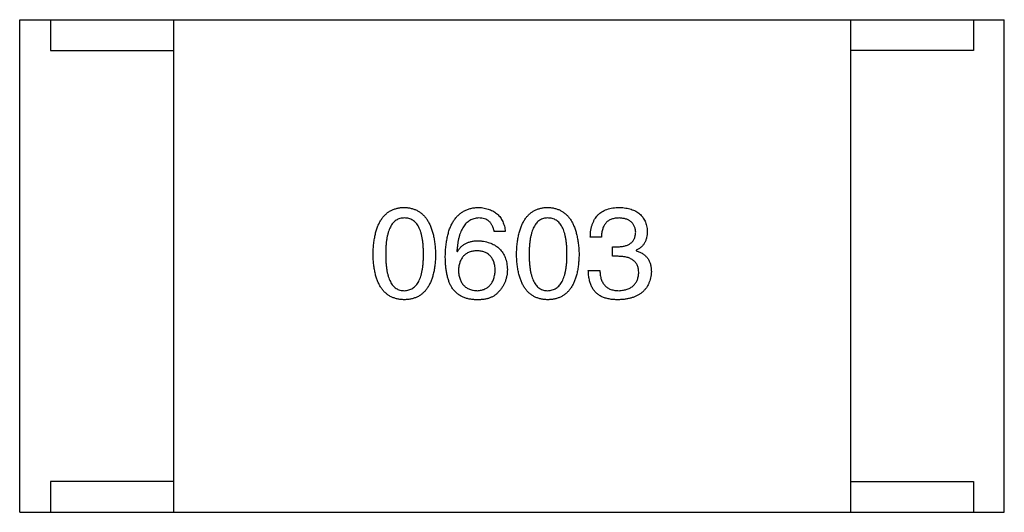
# Model space of a CAD drawing. Header units: millimetres. Extents: x 42 to 554, y 166 to 335.
# Tile 405 of 410: x 500.257 to 501.857, y 274.779 to 275.579. Entities that reach past the tile are written whole.
import ezdxf

# ---------------------------------------------------------------- set-up
doc = ezdxf.new("R2010")
doc.units = ezdxf.units.MM
doc.header["$LTSCALE"] = 30.734
doc.layers.get('0').update_dxf_attribs({"linetype": 'CONTINUOUS'})

msp = doc.modelspace()

# ---------------------------------------------------------------- linework, layer by layer
at = {"linetype": 'Continuous'}
for p, q in [((500.2568, 275.5788), (501.8568, 275.5788)), ((500.2568, 274.7788), (500.2568, 275.5788)), ((500.3068, 275.5788), (500.3068, 275.5288)), ((500.5068, 275.5788), (500.5068, 274.7788)), ((501.6068, 275.5788), (501.6068, 274.7788)), ((501.8068, 275.5788), (501.8068, 275.5288)), ((501.8568, 274.7788), (501.8568, 275.5788)), ((500.3068, 275.5288), (500.5068, 275.5288)), ((501.8068, 275.5288), (501.6068, 275.5288)), ((501.0459, 275.2346), (501.0279, 275.2346)), ((501.202, 275.2256), (501.184, 275.2256)), ((500.9672, 275.2027), (500.9681, 275.2018)), ((501.2201, 275.21), (501.2299, 275.21)), ((501.2201, 275.1945), (501.2201, 275.21)), ((501.2586, 275.2043), (501.2586, 275.2035)), ((501.2291, 275.1945), (501.2201, 275.1945)), ((501.1807, 275.1715), (501.1996, 275.1715)), ((500.5068, 274.8288), (500.3068, 274.8288)), ((500.3068, 274.8288), (500.3068, 274.7788)), ((501.6068, 274.8288), (501.8068, 274.8288)), ((501.8068, 274.8288), (501.8068, 274.7788)), ((500.2568, 274.7788), (501.8568, 274.7788))]:
    msp.add_line(p, q, dxfattribs=at)
for points, knots in [([(500.831, 275.1977), (500.8311, 275.2008), (500.8313, 275.2067), (500.8321, 275.2153), (500.8332, 275.2232), (500.8347, 275.2306), (500.8365, 275.2375), (500.8388, 275.2437), (500.8414, 275.2494), (500.8444, 275.2545), (500.8477, 275.259), (500.8515, 275.2629), (500.8556, 275.2663), (500.8602, 275.269), (500.8651, 275.2711), (500.8703, 275.2727), (500.8759, 275.2737), (500.8798, 275.2739), (500.8818, 275.274)], [0, 0, 0, 0, 0.088823, 0.172287, 0.250296, 0.323438, 0.392244, 0.456221, 0.516635, 0.573871, 0.628, 0.680335, 0.731489, 0.782557, 0.834044, 0.886738, 0.942089, 1, 1, 1, 1]), ([(500.8818, 275.274), (500.8838, 275.2738), (500.8876, 275.2736), (500.8931, 275.2725), (500.8983, 275.2709), (500.9032, 275.2687), (500.9076, 275.2659), (500.9117, 275.2625), (500.9155, 275.2586), (500.9188, 275.2541), (500.9218, 275.249), (500.9245, 275.2433), (500.9267, 275.2371), (500.9286, 275.2303), (500.9302, 275.223), (500.9314, 275.2151), (500.9322, 275.2066), (500.9325, 275.2008), (500.9326, 275.1977)], [0, 0, 0, 0, 0.057415, 0.112361, 0.16496, 0.216437, 0.267441, 0.318839, 0.371478, 0.426325, 0.483626, 0.544235, 0.608673, 0.677374, 0.750405, 0.828394, 0.911525, 1, 1, 1, 1]), ([(500.9484, 275.1945), (500.9485, 275.1976), (500.9487, 275.2037), (500.9495, 275.2126), (500.9507, 275.2208), (500.9523, 275.2285), (500.9542, 275.2356), (500.9566, 275.2421), (500.9594, 275.248), (500.9626, 275.2532), (500.9662, 275.258), (500.9702, 275.2621), (500.9746, 275.2656), (500.9794, 275.2685), (500.9846, 275.2708), (500.9902, 275.2725), (500.9962, 275.2736), (501.0004, 275.2738), (501.0025, 275.274)], [0, 0, 0, 0, 0.087517, 0.169686, 0.246944, 0.319347, 0.387088, 0.450961, 0.511075, 0.567974, 0.622351, 0.675039, 0.726853, 0.778688, 0.83093, 0.884738, 0.941043, 1, 1, 1, 1]), ([(501.0025, 275.274), (501.0041, 275.2738), (501.0072, 275.2736), (501.0117, 275.2729), (501.0159, 275.2719), (501.0199, 275.2707), (501.0236, 275.2692), (501.0271, 275.2674), (501.0302, 275.2653), (501.0331, 275.263), (501.0357, 275.2604), (501.0379, 275.2575), (501.04, 275.2543), (501.0417, 275.2509), (501.0433, 275.2472), (501.0444, 275.2432), (501.0454, 275.239), (501.0457, 275.2361), (501.0459, 275.2346)], [0, 0, 0, 0, 0.073784, 0.144317, 0.211047, 0.274818, 0.336501, 0.395724, 0.453465, 0.510016, 0.566585, 0.622844, 0.680328, 0.739335, 0.800408, 0.863904, 0.93053, 1, 1, 1, 1]), ([(501.0641, 275.1977), (501.0642, 275.2008), (501.0644, 275.2067), (501.0652, 275.2153), (501.0663, 275.2232), (501.0678, 275.2306), (501.0697, 275.2375), (501.0719, 275.2437), (501.0745, 275.2494), (501.0775, 275.2545), (501.0809, 275.259), (501.0847, 275.2629), (501.0888, 275.2663), (501.0933, 275.269), (501.0982, 275.2711), (501.1035, 275.2727), (501.1091, 275.2737), (501.113, 275.2739), (501.115, 275.274)], [0, 0, 0, 0, 0.088823, 0.172287, 0.250296, 0.323438, 0.392244, 0.456221, 0.516635, 0.573871, 0.628, 0.680335, 0.731489, 0.782557, 0.834044, 0.886738, 0.942089, 1, 1, 1, 1]), ([(501.115, 275.274), (501.1169, 275.2738), (501.1208, 275.2736), (501.1263, 275.2725), (501.1315, 275.2709), (501.1363, 275.2687), (501.1408, 275.2659), (501.1449, 275.2625), (501.1486, 275.2586), (501.152, 275.2541), (501.155, 275.249), (501.1576, 275.2433), (501.1599, 275.2371), (501.1618, 275.2303), (501.1633, 275.223), (501.1645, 275.2151), (501.1654, 275.2066), (501.1657, 275.2008), (501.1658, 275.1977)], [0, 0, 0, 0, 0.057415, 0.112361, 0.16496, 0.216437, 0.267441, 0.318839, 0.371478, 0.426325, 0.483626, 0.544235, 0.608673, 0.677374, 0.750405, 0.828394, 0.911525, 1, 1, 1, 1]), ([(501.184, 275.2256), (501.1841, 275.2275), (501.1842, 275.2313), (501.1848, 275.2367), (501.1858, 275.2417), (501.1872, 275.2464), (501.1889, 275.2507), (501.191, 275.2547), (501.1934, 275.2583), (501.1962, 275.2615), (501.1994, 275.2644), (501.2029, 275.2669), (501.2068, 275.269), (501.2111, 275.2707), (501.2157, 275.2721), (501.2207, 275.2731), (501.226, 275.2738), (501.2297, 275.2739), (501.2315, 275.274)], [0, 0, 0, 0, 0.074804, 0.144899, 0.211458, 0.274554, 0.334363, 0.392059, 0.448123, 0.503024, 0.558154, 0.613471, 0.670844, 0.729926, 0.792003, 0.857405, 0.926768, 1, 1, 1, 1]), ([(501.2315, 275.274), (501.2333, 275.2739), (501.2366, 275.2737), (501.2415, 275.273), (501.246, 275.2722), (501.2503, 275.271), (501.2542, 275.2696), (501.2578, 275.2679), (501.2612, 275.2659), (501.2641, 275.2636), (501.2668, 275.261), (501.2692, 275.2582), (501.2712, 275.2551), (501.273, 275.2517), (501.2744, 275.248), (501.2754, 275.2441), (501.2763, 275.2399), (501.2765, 275.2369), (501.2766, 275.2354)], [0, 0, 0, 0, 0.077845, 0.151584, 0.221397, 0.287366, 0.350104, 0.410398, 0.467998, 0.524388, 0.579979, 0.635152, 0.690917, 0.747936, 0.806661, 0.867861, 0.932479, 1, 1, 1, 1]), ([(500.8818, 275.2568), (500.8806, 275.2567), (500.8782, 275.2566), (500.8747, 275.2559), (500.8715, 275.2548), (500.8685, 275.2531), (500.8657, 275.251), (500.8632, 275.2485), (500.861, 275.2454), (500.859, 275.2419), (500.8572, 275.238), (500.8556, 275.2336), (500.8544, 275.2287), (500.8533, 275.2234), (500.8525, 275.2177), (500.8519, 275.2114), (500.8515, 275.2047), (500.8515, 275.2001), (500.8515, 275.1977)], [0, 0, 0, 0, 0.049764, 0.097007, 0.143217, 0.188577, 0.235116, 0.282997, 0.333719, 0.387776, 0.445989, 0.508679, 0.576563, 0.649481, 0.728235, 0.812722, 0.903548, 1, 1, 1, 1]), ([(500.913, 275.1977), (500.9129, 275.2001), (500.9129, 275.2047), (500.9125, 275.2114), (500.9119, 275.2177), (500.9111, 275.2234), (500.91, 275.2288), (500.9087, 275.2336), (500.9071, 275.238), (500.9053, 275.242), (500.9032, 275.2454), (500.9009, 275.2485), (500.8983, 275.251), (500.8955, 275.2532), (500.8924, 275.2548), (500.8891, 275.2559), (500.8855, 275.2566), (500.8831, 275.2567), (500.8818, 275.2568)], [0, 0, 0, 0, 0.095719, 0.185854, 0.269738, 0.347952, 0.420315, 0.487894, 0.550245, 0.608186, 0.662454, 0.713283, 0.761375, 0.808209, 0.854301, 0.901312, 0.949396, 1, 1, 1, 1]), ([(501.0025, 275.2568), (501.0012, 275.2567), (500.9986, 275.2565), (500.995, 275.2556), (500.9915, 275.2545), (500.9883, 275.2528), (500.9852, 275.2508), (500.9825, 275.2484), (500.9799, 275.2456), (500.9776, 275.2424), (500.9755, 275.2388), (500.9736, 275.2348), (500.972, 275.2304), (500.9706, 275.2256), (500.9694, 275.2204), (500.9685, 275.2149), (500.9677, 275.2089), (500.9674, 275.2048), (500.9672, 275.2027)], [0, 0, 0, 0, 0.054741, 0.107075, 0.158339, 0.208382, 0.258772, 0.310045, 0.362765, 0.417822, 0.475982, 0.537466, 0.602901, 0.673037, 0.747247, 0.826291, 0.910782, 1, 1, 1, 1]), ([(501.0279, 275.2346), (501.0275, 275.2364), (501.0268, 275.2397), (501.0249, 275.2443), (501.0226, 275.2481), (501.0196, 275.2513), (501.0161, 275.2538), (501.012, 275.2555), (501.0074, 275.2566), (501.0042, 275.2567), (501.0025, 275.2568)], [0, 0, 0, 0, 0.1439, 0.274233, 0.394478, 0.509388, 0.621911, 0.738504, 0.863414, 1, 1, 1, 1]), ([(501.115, 275.2568), (501.1137, 275.2567), (501.1113, 275.2566), (501.1079, 275.2559), (501.1046, 275.2548), (501.1016, 275.2531), (501.0989, 275.251), (501.0964, 275.2485), (501.0941, 275.2454), (501.0921, 275.2419), (501.0903, 275.238), (501.0888, 275.2336), (501.0876, 275.2287), (501.0864, 275.2234), (501.0856, 275.2177), (501.0851, 275.2114), (501.0847, 275.2047), (501.0847, 275.2001), (501.0846, 275.1977)], [0, 0, 0, 0, 0.049764, 0.097007, 0.143217, 0.188577, 0.235116, 0.282997, 0.333719, 0.387776, 0.445989, 0.508679, 0.576563, 0.649481, 0.728235, 0.812722, 0.903548, 1, 1, 1, 1]), ([(501.1461, 275.1977), (501.1461, 275.2001), (501.146, 275.2047), (501.1457, 275.2114), (501.1451, 275.2177), (501.1442, 275.2234), (501.1432, 275.2288), (501.1418, 275.2336), (501.1403, 275.238), (501.1385, 275.242), (501.1363, 275.2454), (501.1341, 275.2485), (501.1315, 275.251), (501.1287, 275.2532), (501.1256, 275.2548), (501.1222, 275.2559), (501.1187, 275.2566), (501.1162, 275.2567), (501.115, 275.2568)], [0, 0, 0, 0, 0.095719, 0.185854, 0.269738, 0.347952, 0.420315, 0.487894, 0.550245, 0.608186, 0.662454, 0.713283, 0.761375, 0.808209, 0.854301, 0.901312, 0.949396, 1, 1, 1, 1]), ([(501.2307, 275.2568), (501.2296, 275.2567), (501.2274, 275.2567), (501.2242, 275.2563), (501.2213, 275.2557), (501.2185, 275.2549), (501.2159, 275.2538), (501.2136, 275.2524), (501.2115, 275.2509), (501.2096, 275.249), (501.2079, 275.2469), (501.2064, 275.2446), (501.2051, 275.242), (501.2041, 275.2392), (501.2032, 275.2361), (501.2026, 275.2328), (501.2022, 275.2293), (501.2021, 275.2269), (501.202, 275.2256)], [0, 0, 0, 0, 0.069877, 0.136363, 0.198671, 0.257968, 0.315462, 0.370709, 0.425568, 0.479847, 0.535753, 0.592303, 0.651386, 0.713311, 0.778642, 0.84836, 0.921866, 1, 1, 1, 1]), ([(501.2578, 275.2338), (501.2577, 275.2347), (501.2575, 275.2364), (501.257, 275.239), (501.2564, 275.2413), (501.2555, 275.2435), (501.2545, 275.2456), (501.2532, 275.2474), (501.2518, 275.2491), (501.2502, 275.2506), (501.2484, 275.252), (501.2464, 275.2532), (501.2443, 275.2542), (501.2419, 275.2551), (501.2394, 275.2557), (501.2367, 275.2562), (501.2338, 275.2566), (501.2318, 275.2567), (501.2307, 275.2568)], [0, 0, 0, 0, 0.067655, 0.132224, 0.194132, 0.253145, 0.309858, 0.366002, 0.421361, 0.47702, 0.532632, 0.590536, 0.65067, 0.713258, 0.779588, 0.848803, 0.921949, 1, 1, 1, 1]), ([(501.2299, 275.21), (501.231, 275.2101), (501.2331, 275.2102), (501.2362, 275.2105), (501.2391, 275.2111), (501.2418, 275.2118), (501.2442, 275.2126), (501.2465, 275.2137), (501.2485, 275.2149), (501.2504, 275.2163), (501.2521, 275.2179), (501.2535, 275.2197), (501.2548, 275.2216), (501.2558, 275.2237), (501.2566, 275.226), (501.2572, 275.2284), (501.2576, 275.2311), (501.2577, 275.2329), (501.2578, 275.2338)], [0, 0, 0, 0, 0.079415, 0.154091, 0.22508, 0.29186, 0.355026, 0.415127, 0.472418, 0.528511, 0.583551, 0.638361, 0.693547, 0.750023, 0.807857, 0.868401, 0.932259, 1, 1, 1, 1]), ([(501.2766, 275.2354), (501.2766, 275.2336), (501.2765, 275.2301), (501.2756, 275.225), (501.2742, 275.2203), (501.2723, 275.2161), (501.2697, 275.2124), (501.2665, 275.2092), (501.2628, 275.2064), (501.26, 275.205), (501.2586, 275.2043)], [0, 0, 0, 0, 0.143686, 0.277942, 0.40333, 0.521785, 0.638573, 0.755208, 0.874773, 1, 1, 1, 1]), ([(500.9681, 275.2018), (500.9689, 275.2033), (500.9706, 275.2061), (500.9738, 275.2098), (500.9774, 275.2129), (500.9816, 275.2155), (500.9862, 275.2174), (500.9912, 275.2189), (500.9967, 275.2197), (501.0005, 275.2198), (501.0025, 275.2199)], [0, 0, 0, 0, 0.122276, 0.239997, 0.35611, 0.473903, 0.59404, 0.720428, 0.855383, 1, 1, 1, 1]), ([(501.0025, 275.2199), (501.0043, 275.2197), (501.0079, 275.2194), (501.013, 275.2185), (501.0178, 275.2173), (501.0223, 275.2158), (501.0264, 275.214), (501.0302, 275.2119), (501.0336, 275.2094), (501.0367, 275.2066), (501.0395, 275.2035), (501.0419, 275.2001), (501.044, 275.1964), (501.0458, 275.1923), (501.0471, 275.188), (501.0482, 275.1833), (501.0489, 275.1783), (501.0491, 275.1749), (501.0492, 275.1731)], [0, 0, 0, 0, 0.074228, 0.144548, 0.211288, 0.274576, 0.335162, 0.393915, 0.450599, 0.506657, 0.562409, 0.618617, 0.676096, 0.735061, 0.79654, 0.860906, 0.928473, 1, 1, 1, 1]), ([(501, 275.2035), (500.9989, 275.2034), (500.9966, 275.2033), (500.9933, 275.2029), (500.9903, 275.2022), (500.9874, 275.2012), (500.9847, 275.2001), (500.9823, 275.1986), (500.9801, 275.197), (500.9781, 275.1951), (500.9763, 275.193), (500.9747, 275.1906), (500.9733, 275.188), (500.9722, 275.1852), (500.9712, 275.1821), (500.9705, 275.1788), (500.97, 275.1752), (500.9698, 275.1728), (500.9697, 275.1715)], [0, 0, 0, 0, 0.070453, 0.136523, 0.199866, 0.260392, 0.318446, 0.374657, 0.430182, 0.485556, 0.541071, 0.598396, 0.657208, 0.718642, 0.783247, 0.851631, 0.923928, 1, 1, 1, 1]), ([(501.0295, 275.1723), (501.0295, 275.1736), (501.0293, 275.1759), (501.0288, 275.1794), (501.028, 275.1826), (501.0272, 275.1856), (501.026, 275.1884), (501.0247, 275.1909), (501.0231, 275.1932), (501.0214, 275.1953), (501.0194, 275.1971), (501.0173, 275.1988), (501.0149, 275.2001), (501.0123, 275.2013), (501.0095, 275.2022), (501.0065, 275.2029), (501.0034, 275.2033), (501.0012, 275.2034), (501, 275.2035)], [0, 0, 0, 0, 0.076288, 0.14871, 0.216387, 0.281386, 0.342528, 0.402111, 0.4591, 0.514852, 0.569974, 0.625644, 0.682226, 0.740156, 0.800362, 0.863471, 0.930116, 1, 1, 1, 1]), ([(501.2586, 275.2035), (501.2596, 275.2032), (501.2615, 275.2025), (501.2643, 275.2014), (501.2669, 275.2001), (501.2693, 275.1987), (501.2716, 275.197), (501.2736, 275.1953), (501.2754, 275.1935), (501.2771, 275.1914), (501.2785, 275.1892), (501.2798, 275.1869), (501.2808, 275.1844), (501.2817, 275.1818), (501.2824, 275.179), (501.2828, 275.1761), (501.2831, 275.173), (501.2832, 275.1709), (501.2832, 275.1699)], [0, 0, 0, 0, 0.069445, 0.136039, 0.200011, 0.261745, 0.322328, 0.381403, 0.438864, 0.496655, 0.554398, 0.612391, 0.672266, 0.733005, 0.79604, 0.861293, 0.928785, 1, 1, 1, 1]), ([(500.8818, 275.124), (500.8798, 275.1241), (500.8759, 275.1242), (500.8703, 275.1252), (500.8651, 275.1267), (500.8602, 275.1288), (500.8556, 275.1314), (500.8515, 275.1347), (500.8477, 275.1384), (500.8444, 275.1428), (500.8414, 275.1477), (500.8388, 275.1532), (500.8365, 275.1593), (500.8347, 275.1659), (500.8332, 275.1731), (500.8321, 275.1808), (500.8313, 275.1891), (500.8311, 275.1948), (500.831, 275.1977)], [0, 0, 0, 0, 0.059135, 0.115606, 0.169241, 0.221578, 0.273261, 0.324749, 0.377329, 0.431642, 0.488541, 0.548597, 0.612232, 0.680174, 0.752504, 0.829777, 0.912307, 1, 1, 1, 1]), ([(500.8515, 275.1977), (500.8515, 275.1954), (500.8515, 275.1907), (500.8519, 275.184), (500.8525, 275.1778), (500.8533, 275.172), (500.8544, 275.1667), (500.8556, 275.1619), (500.8572, 275.1575), (500.859, 275.1535), (500.861, 275.15), (500.8632, 275.147), (500.8657, 275.1444), (500.8685, 275.1424), (500.8715, 275.1407), (500.8747, 275.1395), (500.8782, 275.1389), (500.8806, 275.1388), (500.8818, 275.1387)], [0, 0, 0, 0, 0.096457, 0.187288, 0.27178, 0.350132, 0.423455, 0.491343, 0.554037, 0.612253, 0.666313, 0.717038, 0.764921, 0.811214, 0.856775, 0.902988, 0.950234, 1, 1, 1, 1]), ([(500.8818, 275.1387), (500.8831, 275.1388), (500.8855, 275.139), (500.8891, 275.1397), (500.8924, 275.141), (500.8955, 275.1427), (500.8983, 275.1448), (500.9009, 275.1474), (500.9032, 275.1504), (500.9053, 275.1539), (500.9071, 275.1579), (500.9087, 275.1622), (500.91, 275.1671), (500.9111, 275.1724), (500.9119, 275.1781), (500.9125, 275.1842), (500.9129, 275.1908), (500.9129, 275.1954), (500.913, 275.1977)], [0, 0, 0, 0, 0.050879, 0.099377, 0.146973, 0.193618, 0.240619, 0.289461, 0.34047, 0.395283, 0.453059, 0.515633, 0.582666, 0.655287, 0.732971, 0.815933, 0.905166, 1, 1, 1, 1]), ([(500.9326, 275.1977), (500.9325, 275.1948), (500.9323, 275.1891), (500.9316, 275.1808), (500.9305, 275.1731), (500.9289, 275.1659), (500.9271, 275.1593), (500.9248, 275.1532), (500.9222, 275.1478), (500.9193, 275.1428), (500.9159, 275.1385), (500.9121, 275.1347), (500.908, 275.1314), (500.9035, 275.1288), (500.8986, 275.1267), (500.8933, 275.1252), (500.8877, 275.1242), (500.8838, 275.1241), (500.8818, 275.124)], [0, 0, 0, 0, 0.08769, 0.170218, 0.24749, 0.319818, 0.387758, 0.451391, 0.511445, 0.568185, 0.622681, 0.67526, 0.726746, 0.778428, 0.830764, 0.884397, 0.940866, 1, 1, 1, 1]), ([(500.959, 275.1436), (500.9582, 275.1452), (500.9564, 275.1484), (500.9543, 275.1536), (500.9524, 275.1593), (500.951, 275.1655), (500.9498, 275.1721), (500.949, 275.1791), (500.9485, 275.1866), (500.9484, 275.1918), (500.9484, 275.1945)], [0, 0, 0, 0, 0.101889, 0.209155, 0.322694, 0.442863, 0.569758, 0.70479, 0.848502, 1, 1, 1, 1]), ([(501.115, 275.124), (501.113, 275.1241), (501.1091, 275.1242), (501.1035, 275.1252), (501.0982, 275.1267), (501.0933, 275.1288), (501.0888, 275.1314), (501.0847, 275.1347), (501.0809, 275.1384), (501.0776, 275.1428), (501.0745, 275.1477), (501.0719, 275.1532), (501.0697, 275.1593), (501.0678, 275.1659), (501.0663, 275.1731), (501.0652, 275.1808), (501.0644, 275.1891), (501.0642, 275.1948), (501.0641, 275.1977)], [0, 0, 0, 0, 0.059135, 0.115606, 0.169241, 0.221578, 0.273261, 0.324749, 0.377329, 0.431642, 0.488541, 0.548597, 0.612232, 0.680174, 0.752504, 0.829777, 0.912307, 1, 1, 1, 1]), ([(501.0846, 275.1977), (501.0847, 275.1954), (501.0847, 275.1907), (501.0851, 275.184), (501.0856, 275.1778), (501.0864, 275.172), (501.0875, 275.1667), (501.0888, 275.1619), (501.0903, 275.1575), (501.0921, 275.1535), (501.0941, 275.15), (501.0964, 275.147), (501.0989, 275.1444), (501.1016, 275.1424), (501.1046, 275.1407), (501.1079, 275.1395), (501.1113, 275.1389), (501.1137, 275.1388), (501.115, 275.1387)], [0, 0, 0, 0, 0.096457, 0.187288, 0.27178, 0.350132, 0.423455, 0.491343, 0.554037, 0.612253, 0.666313, 0.717038, 0.764921, 0.811214, 0.856775, 0.902988, 0.950234, 1, 1, 1, 1]), ([(501.115, 275.1387), (501.1162, 275.1388), (501.1187, 275.139), (501.1223, 275.1397), (501.1256, 275.141), (501.1286, 275.1427), (501.1315, 275.1448), (501.134, 275.1474), (501.1364, 275.1504), (501.1384, 275.1539), (501.1403, 275.1579), (501.1418, 275.1622), (501.1432, 275.1671), (501.1442, 275.1724), (501.1451, 275.1781), (501.1457, 275.1842), (501.146, 275.1908), (501.1461, 275.1954), (501.1461, 275.1977)], [0, 0, 0, 0, 0.050879, 0.099377, 0.146973, 0.193618, 0.240619, 0.289461, 0.34047, 0.395283, 0.453059, 0.515633, 0.582666, 0.655287, 0.732971, 0.815933, 0.905166, 1, 1, 1, 1]), ([(501.1658, 275.1977), (501.1657, 275.1948), (501.1655, 275.1891), (501.1647, 275.1808), (501.1636, 275.1731), (501.1621, 275.1659), (501.1602, 275.1593), (501.158, 275.1532), (501.1554, 275.1478), (501.1524, 275.1428), (501.149, 275.1385), (501.1453, 275.1347), (501.1411, 275.1314), (501.1366, 275.1288), (501.1317, 275.1267), (501.1265, 275.1252), (501.1208, 275.1242), (501.117, 275.1241), (501.115, 275.124)], [0, 0, 0, 0, 0.08769, 0.170218, 0.24749, 0.319818, 0.387758, 0.451391, 0.511445, 0.568185, 0.622681, 0.67526, 0.726746, 0.778428, 0.830764, 0.884397, 0.940866, 1, 1, 1, 1]), ([(501.2627, 275.1674), (501.2627, 275.1685), (501.2626, 275.1706), (501.2622, 275.1737), (501.2616, 275.1766), (501.2607, 275.1792), (501.2595, 275.1817), (501.258, 275.1839), (501.2563, 275.1859), (501.2543, 275.1877), (501.252, 275.1893), (501.2496, 275.1907), (501.2468, 275.1919), (501.2437, 275.1928), (501.2404, 275.1936), (501.2369, 275.1941), (501.2331, 275.1944), (501.2304, 275.1944), (501.2291, 275.1945)], [0, 0, 0, 0, 0.066518, 0.129194, 0.188613, 0.245254, 0.300032, 0.353805, 0.407079, 0.461108, 0.516272, 0.574141, 0.634837, 0.699275, 0.767504, 0.840272, 0.917505, 1, 1, 1, 1]), ([(500.9697, 275.1715), (500.9698, 275.1702), (500.9699, 275.1677), (500.9705, 275.1641), (500.9713, 275.1607), (500.9722, 275.1575), (500.9734, 275.1546), (500.9748, 275.1519), (500.9764, 275.1495), (500.9783, 275.1473), (500.9803, 275.1453), (500.9826, 275.1437), (500.9851, 275.1422), (500.9879, 275.141), (500.9908, 275.1401), (500.994, 275.1394), (500.9973, 275.1389), (500.9997, 275.1388), (501.0008, 275.1387)], [0, 0, 0, 0, 0.076467, 0.148148, 0.216496, 0.280559, 0.342274, 0.401168, 0.458322, 0.514073, 0.569257, 0.62465, 0.68124, 0.739113, 0.799947, 0.862804, 0.929597, 1, 1, 1, 1]), ([(501.0008, 275.1387), (501.0019, 275.1388), (501.0041, 275.139), (501.0072, 275.1395), (501.0101, 275.1403), (501.0128, 275.1414), (501.0153, 275.1426), (501.0176, 275.1442), (501.0197, 275.1459), (501.0216, 275.1479), (501.0233, 275.1502), (501.0248, 275.1526), (501.0261, 275.1553), (501.0272, 275.1583), (501.0281, 275.1615), (501.0288, 275.1649), (501.0293, 275.1685), (501.0295, 275.171), (501.0295, 275.1723)], [0, 0, 0, 0, 0.066682, 0.130303, 0.190802, 0.248749, 0.30534, 0.361219, 0.415721, 0.471765, 0.528279, 0.586428, 0.64659, 0.710143, 0.776461, 0.846692, 0.921137, 1, 1, 1, 1]), ([(501.0492, 275.1731), (501.0492, 275.1714), (501.0491, 275.1679), (501.0484, 275.1629), (501.0472, 275.158), (501.0456, 275.1532), (501.0435, 275.1487), (501.041, 275.1443), (501.038, 275.1401), (501.0356, 275.1376), (501.0345, 275.1363)], [0, 0, 0, 0, 0.12904, 0.253809, 0.377066, 0.499122, 0.621469, 0.744665, 0.870607, 1, 1, 1, 1]), ([(501.2029, 275.1289), (501.202, 275.1293), (501.2003, 275.1301), (501.1978, 275.1317), (501.1955, 275.1333), (501.1934, 275.1352), (501.1915, 275.1372), (501.1897, 275.1395), (501.1881, 275.1419), (501.1866, 275.1445), (501.1853, 275.1472), (501.1842, 275.1502), (501.1832, 275.1533), (501.1824, 275.1566), (501.1817, 275.1601), (501.1812, 275.1637), (501.1809, 275.1676), (501.1808, 275.1702), (501.1807, 275.1715)], [0, 0, 0, 0, 0.056906, 0.113264, 0.168825, 0.223843, 0.279195, 0.335267, 0.392098, 0.450414, 0.51054, 0.572219, 0.636652, 0.703156, 0.773102, 0.845505, 0.921063, 1, 1, 1, 1]), ([(501.1996, 275.1715), (501.1996, 275.1702), (501.1997, 275.1676), (501.2002, 275.1639), (501.2008, 275.1604), (501.2018, 275.1572), (501.2029, 275.1542), (501.2043, 275.1515), (501.2059, 275.1491), (501.2077, 275.1469), (501.2098, 275.145), (501.2121, 275.1433), (501.2146, 275.1418), (501.2174, 275.1407), (501.2204, 275.1398), (501.2237, 275.1392), (501.2271, 275.1388), (501.2295, 275.1387), (501.2307, 275.1387)], [0, 0, 0, 0, 0.07723, 0.149593, 0.217944, 0.282232, 0.34411, 0.402297, 0.458791, 0.513966, 0.568538, 0.623291, 0.679957, 0.737243, 0.798142, 0.86118, 0.928728, 1, 1, 1, 1]), ([(501.2832, 275.1699), (501.283, 275.1681), (501.2828, 275.1646), (501.2819, 275.1595), (501.2807, 275.1548), (501.279, 275.1504), (501.277, 275.1464), (501.2746, 275.1426), (501.2718, 275.1392), (501.2687, 275.1362), (501.2651, 275.1335), (501.2612, 275.1311), (501.2569, 275.129), (501.2522, 275.1274), (501.2472, 275.126), (501.2418, 275.1249), (501.236, 275.1243), (501.232, 275.1241), (501.2299, 275.124)], [0, 0, 0, 0, 0.068236, 0.132937, 0.194125, 0.253174, 0.310181, 0.365986, 0.421096, 0.476216, 0.532352, 0.590232, 0.649824, 0.71274, 0.778406, 0.848058, 0.921922, 1, 1, 1, 1]), ([(501.2307, 275.1387), (501.2319, 275.1388), (501.2343, 275.139), (501.2378, 275.1395), (501.241, 275.1402), (501.244, 275.1411), (501.2469, 275.1421), (501.2494, 275.1435), (501.2518, 275.145), (501.2539, 275.1467), (501.2558, 275.1486), (501.2575, 275.1507), (501.2589, 275.153), (501.2601, 275.1555), (501.2611, 275.1582), (501.2619, 275.1611), (501.2624, 275.1642), (501.2626, 275.1663), (501.2627, 275.1674)], [0, 0, 0, 0, 0.076694, 0.149502, 0.218019, 0.283183, 0.345589, 0.405199, 0.462852, 0.519478, 0.575313, 0.630559, 0.687006, 0.744638, 0.804006, 0.866059, 0.931486, 1, 1, 1, 1]), ([(500.9976, 275.124), (500.9955, 275.1241), (500.9915, 275.1243), (500.9857, 275.1254), (500.9802, 275.127), (500.9752, 275.1292), (500.9705, 275.1319), (500.9663, 275.1353), (500.9624, 275.1392), (500.9602, 275.1421), (500.959, 275.1436)], [0, 0, 0, 0, 0.137449, 0.267856, 0.393219, 0.514735, 0.63397, 0.753734, 0.874967, 1, 1, 1, 1]), ([(501.0345, 275.1363), (501.0335, 275.1352), (501.0316, 275.1331), (501.0281, 275.1305), (501.0242, 275.1283), (501.0198, 275.1265), (501.015, 275.1252), (501.0096, 275.1243), (501.0037, 275.1239), (500.9997, 275.1239), (500.9976, 275.124)], [0, 0, 0, 0, 0.105033, 0.21147, 0.321511, 0.438526, 0.563605, 0.698055, 0.843218, 1, 1, 1, 1]), ([(501.2299, 275.124), (501.2285, 275.124), (501.2258, 275.124), (501.2218, 275.1242), (501.2181, 275.1246), (501.2146, 275.1252), (501.2113, 275.1258), (501.2083, 275.1267), (501.2055, 275.1277), (501.2037, 275.1285), (501.2029, 275.1289)], [0, 0, 0, 0, 0.15115, 0.29371, 0.429149, 0.55661, 0.677302, 0.791017, 0.898045, 1, 1, 1, 1])]:
    msp.add_open_spline(points, degree=3, knots=knots, dxfattribs=at)

doc.saveas('drawing.dxf')
